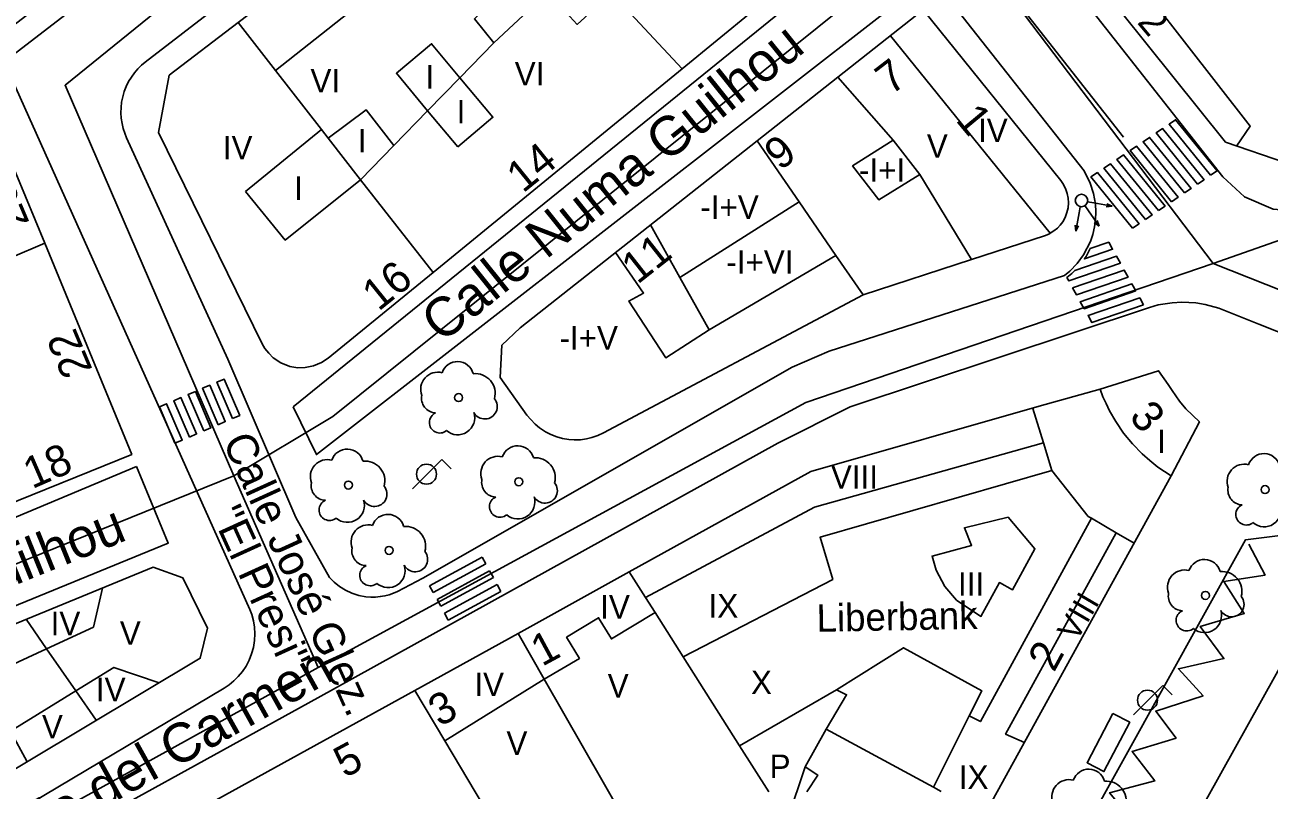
# Model space of a CAD drawing. Extents: x 282771 to 285132, y 4823109 to 4825496.
# Drawn here: x 284601.8 to 284681.3, y 4824421.6 to 4824470.5 of the extents above; entities that cross this region are included whole.
import ezdxf

# ---------------------------------------------------------------- set-up
doc = ezdxf.new("R2010")
doc.units = 0
for name, color, linetype in [('ACERA-BORDILLO', 7, 'Continuous'), ('ACERA-INTERIOR', 7, 'Continuous'), ('ARBOL', 7, 'Continuous'), ('CALLE-EJE', 7, 'Continuous'), ('CALLE-TEXTO', 7, 'Continuous'), ('CARGA_DESCARGA', 7, 'Continuous'), ('EDIFICIO', 7, 'Continuous'), ('FAROLA', 7, 'Continuous'), ('INTERIOR-EDIFICIO', 7, 'Continuous'), ('MARQUESINA-BUS', 7, 'Continuous'), ('MEDIANERA', 7, 'Continuous'), ('NUM-LOCAL', 7, 'Continuous'), ('NUM-PORTAL', 7, 'Continuous'), ('PASO-PEATONES', 7, 'Continuous'), ('SEMAFORO', 7, 'Continuous'), ('SENAL-VIARIA', 7, 'Continuous'), ('TXT-ALTURA-EDIFICIO', 7, 'Continuous'), ('TXT-EDIFICIOS', 7, 'Continuous')]:
    doc.layers.add(name, color=color, linetype=linetype)

msp = doc.modelspace()

# ---------------------------------------------------------------- linework, layer by layer
at = {"layer": 'ACERA-BORDILLO'}
for points in [[(284714.994, 4824471.745), (284685.37, 4824459.021), (284683.534, 4824458.558), (284681.542, 4824458.715), (284679.711, 4824459.517), (284678.312, 4824460.793), (284637.916, 4824512.081)], [(284636.868, 4824496.128), (284600.463, 4824468.13), (284616.156, 4824433.148), (284616.276, 4824432.837), (284616.385, 4824432.44), (284616.454, 4824432.026), (284616.479, 4824431.599), (284616.458, 4824431.167), (284616.39, 4824430.737), (284616.275, 4824430.317), (284616.116, 4824429.914), (284615.918, 4824429.535), (284615.685, 4824429.186), (284615.422, 4824428.869), (284615.137, 4824428.589), (284614.836, 4824428.346), (284614.524, 4824428.141), (284587.873, 4824412.291)], [(284669.458, 4824461.164), (284669.853, 4824460.384), (284670.061, 4824459.728), (284670.189, 4824459.033), (284670.216, 4824458.553), (284670.197, 4824458.067), (284670.131, 4824457.584), (284670.018, 4824457.109), (284669.861, 4824456.65), (284669.427, 4824455.8), (284669.01, 4824455.246), (284668.546, 4824454.761), (284668.213, 4824454.487), (284653.179, 4824449.653), (284650.802, 4824448.619), (284627.215, 4824435.153), (284625.598, 4824434.308), (284625.342, 4824434.195), (284625.071, 4824434.101), (284624.787, 4824434.027), (284624.494, 4824433.975), (284624.193, 4824433.947), (284623.887, 4824433.945), (284623.58, 4824433.968), (284623.126, 4824434.055), (284622.685, 4824434.192), (284622.273, 4824434.387), (284621.89, 4824434.623), (284621.553, 4824434.9), (284621.256, 4824435.201), (284619.093, 4824439.031), (284614.759, 4824449.147), (284608.285, 4824463.272), (284608.165, 4824463.564), (284608.066, 4824463.872), (284607.992, 4824464.193), (284607.943, 4824464.526), (284607.922, 4824464.866), (284607.931, 4824465.211), (284607.969, 4824465.556), (284608.038, 4824465.899), (284608.137, 4824466.233), (284608.263, 4824466.557), (284608.416, 4824466.866), (284608.593, 4824467.158), (284608.791, 4824467.429), (284609.007, 4824467.679), (284609.238, 4824467.905), (284609.48, 4824468.107), (284641.032, 4824492.418)], [(284645.228, 4824491.888), (284669.458, 4824461.164)], [(284682.888, 4824450.472), (284680.612, 4824451.382), (284678.057, 4824452.391), (284677.198, 4824452.641), (284676.602, 4824452.74), (284675.694, 4824452.781), (284675.09, 4824452.746), (284674.201, 4824452.6), (284673.632, 4824452.436), (284654.517, 4824446.104), (284649.892, 4824443.771), (284620.493, 4824427.521), (284601.183, 4824416.871)], [(284613.564, 4824327.455), (284614.574, 4824327.921), (284616.368, 4824328.958), (284618.654, 4824330.181), (284620.568, 4824331.351), (284622.057, 4824332.47), (284623.865, 4824334.066), (284625.274, 4824335.462), (284627.042, 4824337.465), (284628.764, 4824339.885), (284630.042, 4824341.817), (284632.623, 4824346.922), (284630.703, 4824349.251), (284679.772, 4824437.611), (284682.832, 4824437.991)]]:
    msp.add_lwpolyline(points, dxfattribs=at)
at = {"layer": 'ACERA-INTERIOR'}
for points in [[(284618.923, 4824446.093), (284655.706, 4824475.9), (284658.315, 4824472.528), (284620.414, 4824443.051), (284618.923, 4824446.093)], [(284608.928, 4824442.295), (284570.571, 4824426.219), (284572.398, 4824421.724), (284575.373, 4824422.841), (284610.949, 4824437.396), (284608.928, 4824442.295)]]:
    msp.add_lwpolyline(points, dxfattribs=at)
at = {"layer": 'ARBOL'}
for centre in [(284629.5, 4824446.686), (284622.453, 4824441.101), (284633.343, 4824441.312), (284681.022, 4824440.811), (284625.053, 4824436.931), (284677.212, 4824434.051)]:
    msp.add_circle(centre, 0.255, dxfattribs=at)
for centre, radius, start, end in [((284629.43, 4824447.946), 1.038, 15.64228, 161.38435), ((284628.17, 4824447.216), 1.097, 75.4318, 200.55608), ((284630.56, 4824446.946), 1.272, 345.03273, 95.79925), ((284628.06, 4824446.646), 0.935, 168.59898, 268.13236), ((284631.17, 4824446.116), 0.797, 208.96246, 38.99103), ((284628.3, 4824445.096), 0.672, 113.73672, 309.4725), ((284629.44, 4824445.396), 1.086, 228.95447, 17.92796), ((284633.273, 4824442.572), 1.038, 15.64228, 161.38435), ((284621.123, 4824441.631), 1.097, 75.4318, 200.55608), ((284622.383, 4824442.361), 1.038, 15.64228, 161.38435), ((284623.513, 4824441.361), 1.272, 345.03273, 95.79925), ((284632.013, 4824441.842), 1.097, 75.4318, 200.55608), ((284634.403, 4824441.572), 1.272, 345.03273, 95.79925), ((284680.952, 4824442.071), 1.038, 15.64228, 161.38435), ((284679.692, 4824441.341), 1.097, 75.4318, 200.55608), ((284621.013, 4824441.061), 0.935, 168.59898, 268.13236), ((284624.123, 4824440.531), 0.797, 208.96246, 38.99103), ((284631.903, 4824441.272), 0.935, 168.59898, 268.13236), ((284635.013, 4824440.742), 0.797, 208.96246, 38.99103), ((284632.143, 4824439.722), 0.672, 113.73672, 309.4725), ((284633.283, 4824440.022), 1.086, 228.95447, 17.92796), ((284679.582, 4824440.771), 0.935, 168.59898, 268.13236), ((284621.253, 4824439.511), 0.672, 113.73672, 309.4725), ((284622.393, 4824439.811), 1.086, 228.95447, 17.92796), ((284679.822, 4824439.221), 0.672, 113.73672, 309.4725), ((284680.962, 4824439.521), 1.086, 228.95447, 17.92796), ((284624.983, 4824438.191), 1.038, 15.64228, 161.38435), ((284623.723, 4824437.461), 1.097, 75.4318, 200.55608), ((284626.113, 4824437.191), 1.272, 345.03273, 95.79925), ((284623.613, 4824436.891), 0.935, 168.59898, 268.13236), ((284626.723, 4824436.361), 0.797, 208.96246, 38.99103), ((284677.142, 4824435.311), 1.038, 15.64228, 161.38435), ((284623.853, 4824435.341), 0.672, 113.73672, 309.4725), ((284624.993, 4824435.641), 1.086, 228.95447, 17.92796), ((284675.882, 4824434.581), 1.097, 75.4318, 200.55608), ((284678.272, 4824434.311), 1.272, 345.03273, 95.79925), ((284675.772, 4824434.011), 0.935, 168.59898, 268.13236), ((284678.882, 4824433.481), 0.797, 208.96246, 38.99103), ((284676.012, 4824432.461), 0.672, 113.73672, 309.4725), ((284677.152, 4824432.761), 1.086, 228.95447, 17.92796), ((284669.752, 4824421.921), 1.038, 15.64228, 161.38435), ((284668.492, 4824421.191), 1.097, 75.4318, 200.55608), ((284670.882, 4824420.921), 1.272, 345.03273, 95.79925)]:
    msp.add_arc(centre, radius, start, end, dxfattribs=at)
at = {"layer": 'CALLE-EJE'}
for points in [[(284644.052, 4824498.776), (284604.353, 4824466.63), (284615.133, 4824441.691)], [(284661.023, 4824477.241), (284621.454, 4824445.475), (284615.133, 4824441.691)], [(284677.701, 4824455.248), (284661.023, 4824477.241)], [(284721.533, 4824470.63), (284677.701, 4824455.248)], [(284677.701, 4824455.248), (284651.672, 4824446.38), (284620.523, 4824429.441)], [(284696.883, 4824447.65), (284677.701, 4824455.248)], [(284615.133, 4824441.691), (284568.843, 4824422.981)], [(284620.523, 4824429.441), (284615.133, 4824441.691)], [(284620.523, 4824429.441), (284600.632, 4824418.453), (284589.366, 4824411.247), (284557.949, 4824391.138)]]:
    msp.add_lwpolyline(points, dxfattribs=at)
at = {"layer": 'CARGA_DESCARGA'}
msp.add_lwpolyline([(284667.596, 4824415.108), (284669.072, 4824414.64), (284668.028, 4824416.261), (284670.98, 4824417.053), (284669.54, 4824418.854), (284672.564, 4824419.682), (284671.088, 4824421.447), (284673.968, 4824422.203), (284672.528, 4824424.076), (284675.336, 4824424.941), (284674.04, 4824426.669), (284677.064, 4824427.642), (284675.48, 4824429.371), (284678.396, 4824430.019), (284676.884, 4824432.072), (284679.692, 4824432.9), (284678.396, 4824434.953), (284681.024, 4824435.349), (284679.98, 4824437.33)], dxfattribs=at)
at = {"layer": 'EDIFICIO'}
for points in [[(284609.011, 4824535.1), (284615.323, 4824527.33), (284620.983, 4824520.22), (284626.543, 4824513.26), (284637.852, 4824498.81), (284625.063, 4824488.96), (284611.593, 4824478.58), (284598.213, 4824468.27), (284598.363, 4824467.91), (284600.593, 4824462.5), (284603.053, 4824456.54), (284608.613, 4824443.061), (284599.553, 4824439.381), (284589.213, 4824435.181), (284579.403, 4824431.201), (284572.583, 4824428.431), (284569.033, 4824430.001), (284559.463, 4824453.54), (284555.933, 4824461.97), (284551.413, 4824472.82), (284547.603, 4824482.31)], [(284615.423, 4824470.63), (284624.813, 4824477.78), (284643.202, 4824491.87), (284648.172, 4824485.53), (284654.962, 4824476.85), (284643.772, 4824467.69), (284627.863, 4824454.68), (284621.173, 4824449.21), (284620.733, 4824448.92), (284620.223, 4824448.71), (284619.693, 4824448.6), (284619.233, 4824448.59), (284618.713, 4824448.68), (284618.143, 4824448.9), (284617.653, 4824449.23), (284617.363, 4824449.52), (284617.123, 4824449.83), (284616.943, 4824450.13), (284610.333, 4824463.61), (284611.003, 4824467.27), (284615.423, 4824470.63)], [(284666.853, 4824477.53), (284678.493, 4824462.99), (284682.343, 4824461.68), (284690.053, 4824464.21), (284702.873, 4824469.69), (284712.353, 4824473.73)], [(284648.572, 4824463.09), (284653.722, 4824467.14), (284659.182, 4824471.45), (284667.962, 4824460.54), (284668.102, 4824460.35), (284668.192, 4824460.2), (284668.292, 4824459.98), (284668.382, 4824459.71), (284668.442, 4824459.43), (284668.462, 4824459.12), (284668.432, 4824458.81), (284668.362, 4824458.5), (284668.242, 4824458.18), (284668.092, 4824457.92), (284667.922, 4824457.69), (284667.752, 4824457.51), (284667.532, 4824457.33), (284667.362, 4824457.22), (284667.202, 4824457.13), (284666.922, 4824457.02), (284662.272, 4824455.5), (284655.342, 4824453.24), (284638.762, 4824444.431), (284638.392, 4824444.261), (284638.012, 4824444.131), (284637.662, 4824444.051), (284637.282, 4824443.991), (284636.882, 4824443.981), (284636.532, 4824444.011), (284636.133, 4824444.071), (284635.763, 4824444.181), (284635.383, 4824444.331), (284635.053, 4824444.501), (284634.673, 4824444.751), (284634.383, 4824444.991), (284634.103, 4824445.281), (284633.863, 4824445.571), (284632.143, 4824447.97), (284632.263, 4824450.04), (284633.433, 4824451.15), (284648.572, 4824463.09)], [(284585.813, 4824403.861), (284594.413, 4824409.491), (284601.193, 4824413.911), (284607.333, 4824417.301), (284613.993, 4824420.981), (284626.703, 4824427.991), (284633.293, 4824431.631), (284640.402, 4824435.561), (284651.992, 4824441.971), (284666.592, 4824446.131), (284670.492, 4824447.231), (284674.215, 4824448.404), (284674.84, 4824447.526), (284675.085, 4824447.133), (284675.545, 4824446.448), (284675.948, 4824445.968), (284676.831, 4824445.149), (284675.022, 4824441.681), (284663.102, 4824420.041), (284657.702, 4824410.251), (284649.772, 4824395.601), (284646.112, 4824388.401), (284640.243, 4824377.361), (284630.689, 4824359.289)], [(284573.003, 4824405.101), (284564.173, 4824399.311), (284560.413, 4824400.051), (284556.933, 4824405.441), (284552.363, 4824412.551), (284552.523, 4824413.101), (284566.543, 4824418.341), (284575.853, 4824421.811), (284585.153, 4824425.651), (284609.993, 4824435.861), (284611.883, 4824435.171), (284613.463, 4824431.971), (284612.993, 4824430.041), (284590.883, 4824416.831), (284573.003, 4824405.101)]]:
    msp.add_lwpolyline(points, dxfattribs=at)
at = {"layer": 'FAROLA'}
for p, q in [((284628.426, 4824442.728), (284627.486, 4824441.798)), ((284629.016, 4824442.138), (284628.426, 4824442.728)), ((284627.486, 4824441.798), (284626.556, 4824440.858)), ((284674.489, 4824428.293), (284673.549, 4824427.363)), ((284675.079, 4824427.703), (284674.489, 4824428.293)), ((284673.549, 4824427.363), (284672.619, 4824426.423))]:
    msp.add_line(p, q, dxfattribs=at)
for centre in [(284627.446, 4824441.798), (284673.509, 4824427.363)]:
    msp.add_circle(centre, 0.637, dxfattribs=at)
at = {"layer": 'INTERIOR-EDIFICIO'}
for points in [[(284636.702, 4824475.27), (284639.259, 4824472.529), (284637.072, 4824470.52), (284635.202, 4824472.57), (284631.753, 4824469.35), (284630.506, 4824470.864), (284641.752, 4824481.76), (284642.292, 4824481.35), (284643.012, 4824481.89), (284644.462, 4824480.24), (284641.242, 4824477.55), (284640.132, 4824478.68), (284636.702, 4824475.27)], [(284629.453, 4824462.71), (284631.693, 4824464.59), (284629.572, 4824467.111), (284627.773, 4824469.28), (284625.523, 4824467.4), (284627.52, 4824465.003), (284629.453, 4824462.71)], [(284615.873, 4824459.85), (284618.423, 4824456.75), (284623.233, 4824460.6), (284625.369, 4824462.795), (284623.583, 4824465.07), (284621.17, 4824463.249), (284620.738, 4824463.804), (284615.873, 4824459.85)], [(284657.252, 4824463.12), (284658.972, 4824460.94), (284656.342, 4824459.32), (284654.672, 4824461.48), (284657.252, 4824463.12)], [(284664.612, 4824439.061), (284661.812, 4824438.371), (284662.272, 4824437.251), (284659.742, 4824436.561), (284660.012, 4824435.661), (284660.562, 4824434.631), (284661.312, 4824433.741), (284662.862, 4824432.711), (284664.052, 4824434.871), (284664.892, 4824434.411), (284666.312, 4824437.031), (284664.612, 4824439.061)], [(284649.312, 4824421.511), (284647.446, 4824424.453), (284653.642, 4824428.021), (284654.282, 4824427.711), (284652.972, 4824425.521), (284651.632, 4824423.101), (284652.442, 4824422.581), (284651.752, 4824421.511)]]:
    msp.add_lwpolyline(points, dxfattribs=at)
at = {"layer": 'MARQUESINA-BUS'}
msp.add_lwpolyline([(284671.292, 4824426.513), (284669.647, 4824423.367), (284670.725, 4824422.803), (284672.371, 4824425.949), (284671.292, 4824426.513)], dxfattribs=at)
at = {"layer": 'MEDIANERA'}
msp.add_line((284650.212, 4824418.831), (284651.63, 4824423.102), dxfattribs=at)
for points in [[(284679.203, 4824462.75), (284680.073, 4824464.02), (284669.663, 4824477.4), (284675.888, 4824482.674)], [(284617.796, 4824467.583), (284627.134, 4824474.96)], [(284639.259, 4824472.529), (284643.772, 4824467.69)], [(284615.423, 4824470.63), (284617.796, 4824467.583)], [(284667.292, 4824457.18), (284657.084, 4824469.794)], [(284631.753, 4824469.35), (284629.572, 4824467.111), (284627.52, 4824465.003), (284625.369, 4824462.795)], [(284617.796, 4824467.583), (284620.738, 4824463.804)], [(284653.722, 4824467.14), (284657.252, 4824463.12)], [(284627.863, 4824454.68), (284623.233, 4824460.6), (284621.17, 4824463.249)], [(284648.572, 4824463.09), (284651.249, 4824459.195)], [(284658.972, 4824460.94), (284662.272, 4824455.5)], [(284643.622, 4824454.35), (284651.249, 4824459.195)], [(284651.249, 4824459.195), (284653.603, 4824455.771)], [(284643.622, 4824454.35), (284641.752, 4824457.71)], [(284596.463, 4824453.741), (284603.053, 4824456.54)], [(284639.528, 4824455.958), (284641.312, 4824453.36), (284640.362, 4824452.85), (284642.732, 4824449.23), (284645.502, 4824451.01)], [(284645.502, 4824451.01), (284653.603, 4824455.771)], [(284653.603, 4824455.771), (284655.342, 4824453.24)], [(284645.502, 4824451.01), (284643.622, 4824454.35)], [(284670.492, 4824447.231), (284670.652, 4824446.741), (284670.872, 4824446.301), (284671.092, 4824445.851), (284671.487, 4824445.151), (284671.977, 4824444.406), (284672.547, 4824443.726), (284673.162, 4824443.091), (284673.667, 4824442.671), (284674.172, 4824442.251), (284675.022, 4824441.681)], [(284666.192, 4824445.991), (284666.862, 4824443.791)], [(284641.442, 4824433.921), (284652.242, 4824439.691), (284666.862, 4824443.791)], [(284666.862, 4824443.791), (284667.402, 4824442.041)], [(284667.402, 4824442.041), (284652.592, 4824437.771), (284653.402, 4824435.071), (284643.845, 4824430.132)], [(284667.402, 4824442.041), (284669.722, 4824439.101), (284669.928, 4824438.98)], [(284662.112, 4824426.361), (284662.832, 4824426.001), (284669.928, 4824438.98)], [(284669.928, 4824438.98), (284671.512, 4824438.051)], [(284665.642, 4824424.661), (284664.442, 4824425.201), (284671.512, 4824438.051)], [(284671.512, 4824438.051), (284672.653, 4824437.38)], [(284640.402, 4824435.561), (284641.442, 4824433.921)], [(284603.173, 4824430.641), (284606.163, 4824432.031), (284606.743, 4824434.521)], [(284641.442, 4824433.921), (284642.054, 4824432.956)], [(284601.873, 4824432.531), (284603.173, 4824430.641)], [(284642.054, 4824432.956), (284639.262, 4824431.281), (284638.442, 4824432.631), (284636.393, 4824431.381), (284637.213, 4824430.031), (284634.966, 4824428.713)], [(284642.054, 4824432.956), (284643.845, 4824430.132)], [(284633.293, 4824431.631), (284634.966, 4824428.713)], [(284598.243, 4824431.041), (284599.253, 4824428.831), (284603.173, 4824430.641)], [(284653.642, 4824428.021), (284657.912, 4824430.711), (284662.922, 4824427.961), (284662.112, 4824426.361)], [(284603.173, 4824430.641), (284605.033, 4824427.951)], [(284643.845, 4824430.132), (284647.446, 4824424.453)], [(284605.033, 4824427.951), (284607.473, 4824429.451), (284610.373, 4824428.481)], [(284628.618, 4824424.767), (284634.966, 4824428.713)], [(284633.555, 4824416.459), (284639.992, 4824419.945), (284634.966, 4824428.713)], [(284605.033, 4824427.951), (284600.863, 4824425.391), (284601.913, 4824423.471)], [(284605.033, 4824427.951), (284606.333, 4824426.091)], [(284626.703, 4824427.991), (284628.618, 4824424.767)], [(284662.112, 4824426.361), (284659.836, 4824421.808)], [(284659.836, 4824421.808), (284652.972, 4824425.521)], [(284628.618, 4824424.767), (284633.555, 4824416.459)], [(284660.328, 4824421.542), (284659.836, 4824421.808)]]:
    msp.add_lwpolyline(points, dxfattribs=at)
at = {"layer": 'PASO-PEATONES'}
for p, q in [((284631, 4824436.506), (284627.64, 4824434.676)), ((284631.239, 4824436.067), (284631, 4824436.506)), ((284627.879, 4824434.237), (284631.239, 4824436.067)), ((284631.478, 4824435.628), (284628.118, 4824433.798)), ((284631.718, 4824435.188), (284631.478, 4824435.628)), ((284627.64, 4824434.676), (284627.879, 4824434.237)), ((284628.358, 4824433.359), (284631.718, 4824435.188)), ((284631.957, 4824434.749), (284628.597, 4824432.919)), ((284632.196, 4824434.31), (284631.957, 4824434.749)), ((284628.836, 4824432.48), (284632.196, 4824434.31)), ((284628.118, 4824433.798), (284628.358, 4824433.359)), ((284628.597, 4824432.919), (284628.836, 4824432.48))]:
    msp.add_line(p, q, dxfattribs=at)
for points in [[(284677.543, 4824460.881), (284674.887, 4824464.147), (284675.303, 4824464.429), (284677.959, 4824461.162)], [(284675.88, 4824459.756), (284673.223, 4824463.023), (284673.639, 4824463.304), (284676.296, 4824460.037)], [(284676.712, 4824460.318), (284674.055, 4824463.585), (284674.471, 4824463.866), (284677.127, 4824460.6)], [(284675.048, 4824459.194), (284672.392, 4824462.461), (284672.808, 4824462.742), (284675.464, 4824459.475)], [(284674.216, 4824458.632), (284671.56, 4824461.899), (284671.976, 4824462.18), (284674.632, 4824458.913)], [(284672.553, 4824457.508), (284669.896, 4824460.774), (284670.312, 4824461.056), (284672.969, 4824457.789)], [(284673.384, 4824458.07), (284670.728, 4824461.337), (284671.144, 4824461.618), (284673.8, 4824458.351)], [(284669.597, 4824455.694), (284669.855, 4824456.199), (284671.035, 4824456.604), (284671.282, 4824456.16), (284669.484, 4824455.543)], [(284668.682, 4824454.614), (284668.86, 4824454.8), (284671.529, 4824455.717), (284671.776, 4824455.273), (284668.478, 4824454.14), (284668.361, 4824454.35)], [(284668.725, 4824453.696), (284672.022, 4824454.829), (284672.269, 4824454.385), (284668.971, 4824453.252)], [(284672.763, 4824453.497), (284669.465, 4824452.364), (284669.218, 4824452.808), (284672.516, 4824453.941)], [(284673.257, 4824452.61), (284669.959, 4824451.477), (284669.712, 4824451.921), (284673.01, 4824453.053)], [(284614.134, 4824444.956), (284613.137, 4824447.279), (284613.596, 4824447.476), (284614.593, 4824445.153)], [(284615.053, 4824445.351), (284614.055, 4824447.673), (284614.515, 4824447.87), (284615.512, 4824445.548)], [(284612.296, 4824444.167), (284611.299, 4824446.49), (284611.758, 4824446.687), (284612.755, 4824444.364)], [(284613.215, 4824444.562), (284612.218, 4824446.884), (284612.677, 4824447.081), (284613.674, 4824444.759)], [(284611.377, 4824443.773), (284610.38, 4824446.095), (284610.839, 4824446.292), (284611.836, 4824443.97)]]:
    msp.add_lwpolyline(points, close=True, dxfattribs=at)
at = {"layer": 'SEMAFORO'}
for p, q in [((284669.218, 4824458.877), (284669.144, 4824458.484)), ((284669.516, 4824458.943), (284669.739, 4824458.617)), ((284670.078, 4824459.123), (284669.685, 4824459.196)), ((284669.739, 4824458.617), (284670.417, 4824457.624)), ((284671.258, 4824458.901), (284670.078, 4824459.123)), ((284671.258, 4824458.901), (284670.866, 4824458.873)), ((284670.903, 4824459.069), (284671.258, 4824458.901)), ((284669.144, 4824458.484), (284668.923, 4824457.305)), ((284670.108, 4824457.876), (284670.417, 4824457.624)), ((284670.295, 4824458.003), (284670.417, 4824457.624)), ((284668.895, 4824457.697), (284668.923, 4824457.305)), ((284669.091, 4824457.66), (284668.923, 4824457.305))]:
    msp.add_line(p, q, dxfattribs=at)
msp.add_circle((284669.292, 4824459.27), 0.4, dxfattribs=at)
at = {"layer": 'SENAL-VIARIA'}
for points in [[(284671.971, 4824463.326), (284654.291, 4824485.799), (284614.406, 4824536.349)], [(284689.52, 4824443.006), (284655.532, 4824382.032)]]:
    msp.add_lwpolyline(points, dxfattribs=at)

# ---------------------------------------------------------------- texts
at = {"layer": 'CALLE-TEXTO'}
for s, height, rotation, p in [('Calle Numa Guilhou', 2.5, 38.75697, (284628.415, 4824450.122)), ('Calle José Glez.', 2, 294.47466, (284614.397, 4824443.887)), (' "El Presi"', 2, 294.47466, (284613.375, 4824439.885)), ('Calle Numa Guilhou', 2.5, 22.00812, (284580.674, 4824426.414)), ('Calle del Carmen', 2.5, 29.09163, (284599.14, 4824416.195))]:
    msp.add_text(s, height=height, rotation=rotation, dxfattribs=at).set_placement(p)
at = {"layer": 'NUM-LOCAL'}
for s, rotation, p in [('7', 37.52004, (284657.126, 4824465.957)), ('3', 308.89946, (284672.281, 4824445.449)), ('18', 23.49004, (284602.249, 4824440.832))]:
    msp.add_text(s, height=2, rotation=rotation, dxfattribs=at).set_placement(p)
at = {"layer": 'NUM-PORTAL'}
for s, height, rotation, p in [('2', 1.75, 309.96964, (284672.801, 4824470.63)), ('1', 2, 309.63004, (284661.202, 4824464.403)), ('9', 2, 38.29004, (284650.053, 4824461.128)), ('14', 2, 38.97004, (284633.606, 4824459.702)), ('20', 2, 112.83004, (284602.104, 4824457.85)), ('11', 2, 38.29004, (284640.925, 4824453.878)), ('16', 2, 38.97004, (284624.378, 4824452.154)), ('22', 2, 112.83004, (284606.128, 4824448.479)), ('1', 2, 28.41004, (284634.828, 4824429.485)), ('2', 2, 61.54004, (284667.535, 4824429.091)), ('3', 2, 28.41004, (284628.279, 4824425.634)), ('5', 2, 28.41004, (284622.234, 4824422.361))]:
    msp.add_text(s, height=height, rotation=rotation, dxfattribs=at).set_placement(p)
at = {"layer": 'TXT-ALTURA-EDIFICIO'}
for s, rotation, p in [('VI', 0.00004, (284633.083, 4824466.62)), ('VI', 0.00004, (284620.033, 4824466.17)), ('I', 0.00004, (284627.381, 4824466.42)), ('I', 0.00004, (284629.371, 4824464.19)), ('IV', 0.00004, (284662.683, 4824463)), ('IV', 0.00004, (284614.433, 4824461.9)), ('I', 0.00004, (284623.062, 4824462.34)), ('V', 0.00004, (284659.413, 4824462)), ('-I+I', 0.00004, (284655.079, 4824460.47)), ('I', 0.00004, (284618.982, 4824459.311)), ('-I+V', 0.00004, (284644.941, 4824458.1)), ('-I+VI', 0.00004, (284646.6, 4824454.59)), ('-I+V', 0.00004, (284635.941, 4824449.75)), ('I', 0.00004, (284674.133, 4824443.143)), ('VIII', 0.00004, (284653.282, 4824440.871)), ('III', 0.00004, (284661.4, 4824434.031)), ('IV', 0.00004, (284638.543, 4824432.571)), ('IX', 0.00004, (284645.466, 4824432.641)), ('VIII', 59.57009, (284668.967, 4824431.047)), ('IV', 0.00004, (284603.434, 4824431.511)), ('V', 0.00004, (284607.854, 4824430.901)), ('IV', 0.00004, (284630.503, 4824427.621)), ('X', 0.00004, (284648.176, 4824427.751)), ('IV', 0.00004, (284606.324, 4824427.291)), ('V', 0.00004, (284639.024, 4824427.531)), ('V', 0.00004, (284602.877, 4824424.921)), ('V', 0.00004, (284632.554, 4824423.871)), ('P', 0.00004, (284649.367, 4824422.391)), ('IX', 0.00004, (284661.455, 4824421.701))]:
    msp.add_text(s, height=1.5, rotation=rotation, dxfattribs=at).set_placement(p)
at = {"layer": 'TXT-EDIFICIOS'}
msp.add_text('Liberbank', height=1.75, rotation=1.06813, dxfattribs=at).set_placement((284652.383, 4824431.728))

doc.saveas('drawing.dxf')
